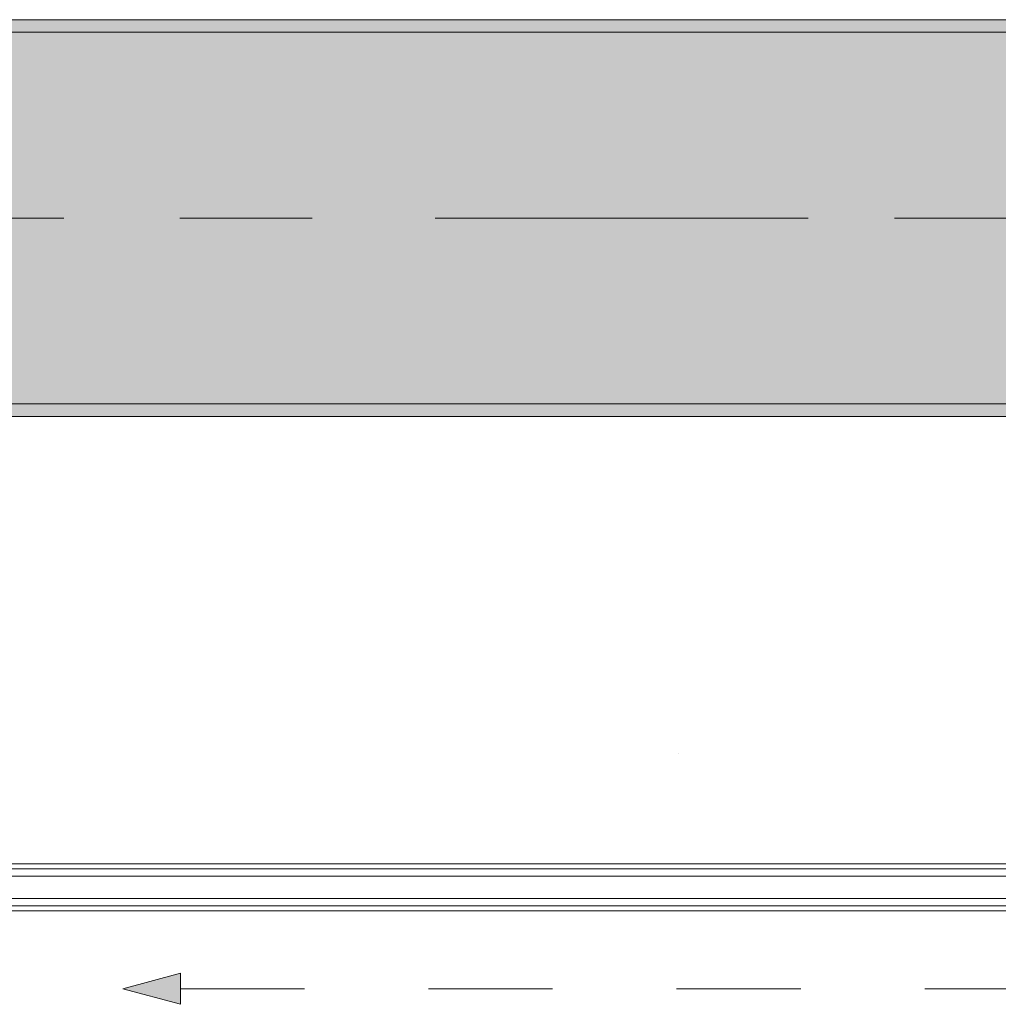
# Model space of a CAD drawing. Header units: metres. Extents: x -3.6 to 84.5, y -11 to 16.8.
# Tile 407 of 656: x 56.844 to 57.633, y -0.084 to 0.71. Entities that reach past the tile are written whole.
import ezdxf

# ---------------------------------------------------------------- set-up
doc = ezdxf.new("R2010")
doc.units = ezdxf.units.M
doc.header["$MEASUREMENT"] = 0
for name, pattern in [('Achse', [0.2, 0.1, -0.05, 0, -0.05]), ('Strichlinie doppelt', [0.546806, 0.264583, -0.105833, 0.070556, -0.105833]), ('Strichlinie eng', [0.115, 0.075, -0.04])]:
    doc.linetypes.add(name, pattern=pattern)
for name, color, linetype in [('301 - Elemente.Linie', 7, 'Continuous'), ('451 - Universal.Achsen Raster', 7, 'Continuous'), ('608 - Struktur.Träger', 7, 'Continuous')]:
    doc.layers.add(name, color=color, linetype=linetype)
pattern_1 = [(45, (0, 0), (-0.01767767, 0.01767767), [0, -0.025])]

msp = doc.modelspace()

# ---------------------------------------------------------------- hatches: boundary and pattern name
at = {"layer": '301 - Elemente.Linie', "linetype": 'Continuous', "lineweight": 0, "true_color": 0x000000}
msp.add_hatch(color=18, dxfattribs=at).paths.add_polyline_path([(56.92739, -0.07182), (56.97404, -0.08432), (56.97404, -0.05932)])
at = {"layer": '608 - Struktur.Träger', "linetype": 'Continuous', "lineweight": 0, "true_color": 0x000000}
h = msp.add_hatch(dxfattribs=at)
h.set_pattern_fill('Gips_0001', color=18, style=0, pattern_type=2)
h.set_pattern_definition(pattern_1)
h.paths.add_polyline_path([(54.68999, 0.70998), (54.68999, 0.69998), (57.96999, 0.69998), (57.96999, 0.70998)])
h = msp.add_hatch(dxfattribs=at)
h.set_pattern_fill('Beton__Stahlbeton_0001', color=18, style=0, pattern_type=2)
h.set_pattern_definition([(45, (0, 0), (-0.08485281, 0.08485281), []), (45, (-0.04243, 0.04243), (-0.08485281, 0.08485281), [0.09, -0.03])])
h.paths.add_polyline_path([(0.68999, 0.69998), (0.37999, 0.69998), (0.37999, 0.39998), (0.68999, 0.39998), (3.96999, 0.39998), (4.28999, 0.39998), (7.56999, 0.39998), (7.88999, 0.39998), (11.16999, 0.39998), (11.48999, 0.39998), (14.76999, 0.39998), (15.08999, 0.39998), (18.36999, 0.39998), (18.68999, 0.39998), (21.96999, 0.39998), (22.28999, 0.39998), (25.56999, 0.39998), (25.88999, 0.39998), (29.16999, 0.39998), (29.48999, 0.39998), (32.76999, 0.39998), (33.08999, 0.39998), (36.36999, 0.39998), (36.68999, 0.39998), (39.96999, 0.39998), (40.28999, 0.39998), (43.56999, 0.39998), (43.88999, 0.39998), (47.16999, 0.39998), (47.48999, 0.39998), (50.76999, 0.39998), (51.08999, 0.39998), (51.79999, 0.39998), (51.96999, 0.39998), (54.36999, 0.39998), (54.68999, 0.39998), (57.96999, 0.39998), (58.28999, 0.39998), (61.56999, 0.39998), (61.87999, 0.39998), (61.87999, 0.69998), (61.56999, 0.69998), (58.28999, 0.69998), (57.96999, 0.69998), (54.68999, 0.69998), (54.36999, 0.69998), (51.96999, 0.69998), (51.79999, 0.69998), (51.08999, 0.69998), (50.76999, 0.69998), (47.48999, 0.69998), (47.16999, 0.69998), (43.88999, 0.69998), (43.56999, 0.69998), (40.28999, 0.69998), (39.935, 0.69998), (36.68999, 0.69998), (36.36999, 0.69998), (33.08999, 0.69998), (32.76999, 0.69998), (29.48999, 0.69998), (29.16999, 0.69998), (25.88999, 0.69998), (25.56999, 0.69998), (22.28999, 0.69998), (21.96999, 0.69998), (18.68999, 0.69998), (18.36999, 0.69998), (15.08999, 0.69998), (14.76999, 0.69998), (11.48999, 0.69998), (11.16999, 0.69998), (7.88999, 0.69998), (7.56999, 0.69998), (4.28999, 0.69998), (3.96999, 0.69998)])
h = msp.add_hatch(dxfattribs=at)
h.set_pattern_fill('Gips_0001', color=18, style=0, pattern_type=2)
h.set_pattern_definition(pattern_1)
h.paths.add_polyline_path([(54.68999, 0.39998), (54.68999, 0.38998), (57.96999, 0.38998), (57.96999, 0.39998)])

# ---------------------------------------------------------------- linework, layer by layer
at = {"layer": '301 - Elemente.Linie', "color": 7, "linetype": 'Continuous', "lineweight": 5}
for p, q in [((57.3755, 0.11814), (57.3755, 0.11814)), ((56.79394, 0.029), (57.834, 0.029)), ((56.79394, -0.009), (57.834, -0.009))]:
    msp.add_line(p, q, dxfattribs=at)
at = {"layer": '301 - Elemente.Linie', "color": 7, "linetype": 'Continuous', "lineweight": 9}
for p, q in [((56.92739, -0.07182), (56.97404, -0.05932)), ((56.97404, -0.05932), (56.97404, -0.08432)), ((56.92739, -0.07182), (56.97404, -0.08432))]:
    msp.add_line(p, q, dxfattribs=at)
at = {"layer": '301 - Elemente.Linie', "color": 7, "linetype": 'Continuous', "lineweight": 5}
for points in [[(57.834, 0.019), (56.78069, 0.019), (56.78069, 0.025), (57.834, 0.025)], [(57.834, -0.005), (56.78069, -0.005), (56.78069, 0.001), (57.834, 0.001)]]:
    msp.add_lwpolyline(points, dxfattribs=at)
at = {"layer": '301 - Elemente.Linie', "color": 7, "linetype": 'Strichlinie eng', "lineweight": 13, "flags": 128}
msp.add_lwpolyline([(56.97404, -0.07182), (57.74602, -0.07182)], dxfattribs=at)
at = {"layer": '451 - Universal.Achsen Raster', "color": 160, "linetype": 'Strichlinie doppelt', "lineweight": 9, "true_color": 0x3232ff}
msp.add_line((64.93503, 0.54998), (-3.175, 0.54998), dxfattribs=at)
at = {"layer": '608 - Struktur.Träger', "color": 7, "linetype": 'Continuous', "lineweight": 13}
for p, q in [((0.37999, 0.70998), (61.87999, 0.70998)), ((57.96999, 0.69998), (54.68999, 0.69998)), ((0.37999, 0.38998), (61.87999, 0.38998))]:
    msp.add_line(p, q, dxfattribs=at)
at = {"layer": '608 - Struktur.Träger', "color": 7, "linetype": 'Continuous', "lineweight": 5}
for p, q in [((57.96999, 0.70998), (54.68999, 0.70998)), ((57.96999, 0.38998), (54.68999, 0.38998))]:
    msp.add_line(p, q, dxfattribs=at)
at = {"layer": '608 - Struktur.Träger', "color": 7, "linetype": 'Achse', "lineweight": 9}
msp.add_line((0.37999, 0.54998), (61.87999, 0.54998), dxfattribs=at)
at = {"layer": '608 - Struktur.Träger', "color": 7, "linetype": 'Continuous', "lineweight": 13, "flags": 128}
msp.add_lwpolyline([(61.87999, 0.39998), (61.56999, 0.39998), (58.28999, 0.39998), (57.96999, 0.39998), (54.68999, 0.39998), (54.36999, 0.39998)], dxfattribs=at)

doc.saveas('drawing.dxf')
